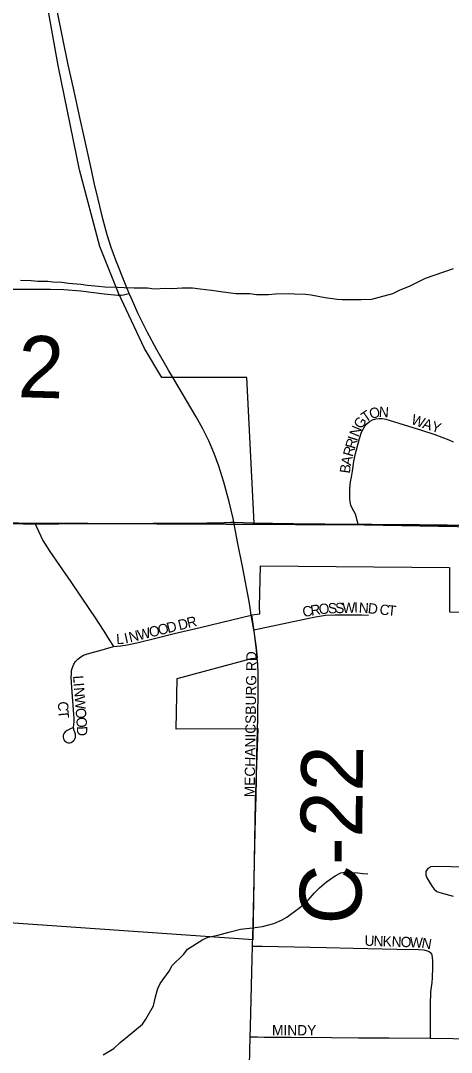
# Model space of a CAD drawing. Extents: x 1985906 to 2360102, y 891258 to 1222054.
# Drawn here: x 2116115 to 2118210, y 1028293 to 1033307 of the extents above; entities that cross this region are included whole.
import ezdxf

# ---------------------------------------------------------------- set-up
doc = ezdxf.new("R2010")
doc.units = 0
for name, color, linetype in [('GM_X_City_Street', 7, 'Continuous'), ('GM_X_City_Street_Text', 7, 'Continuous'), ('GM_X_Corporation', 7, 'Continuous'), ('GM_X_County_Road', 7, 'Continuous'), ('GM_X_County_Road_Text', 7, 'Continuous'), ('GM_X_Minor_River', 7, 'Continuous'), ('GM_X_Section', 7, 'Continuous'), ('GM_X_Township_Road', 7, 'Continuous'), ('GM_X_Township_Road_Text', 7, 'Continuous'), ('GM_X_Township_Subdivision', 7, 'Continuous'), ('GM_X_Township_Subdivision_Text', 7, 'Continuous')]:
    doc.layers.add(name, color=color, linetype=linetype)

msp = doc.modelspace()

# ---------------------------------------------------------------- linework, layer by layer
at = {"layer": 'GM_X_City_Street'}
for points in [[(2117756.4, 1030859.8), (2117752.1, 1030877.9), (2117748.7, 1030892.6), (2117743.5, 1030908.4), (2117728, 1030937.5), (2117721.5, 1030952.5), (2117717.7, 1030968.4), (2117716.2, 1030984.8), (2117715.7, 1031006.4), (2117716.4, 1031034.3), (2117720, 1031066.3), (2117723.5, 1031088.8), (2117728.7, 1031117.5), (2117735.9, 1031164.1), (2117741.3, 1031196.6), (2117762.6, 1031276.1), (2117773.6, 1031307.2), (2117780.7, 1031322.1), (2117789.2, 1031336.2), (2117799.1, 1031347.6), (2117812, 1031359.5), (2117826.5, 1031367.1), (2117842.3, 1031371.8), (2117858.6, 1031373.8), (2117874.9, 1031373.1), (2117891.1, 1031370.1), (2117954.3, 1031350.9), (2118064.4, 1031316.6), (2118129.8, 1031295), (2118163.8, 1031282.4), (2118197.7, 1031269.4), (2118218.8, 1031260.5)], [(2117249.5, 1030347), (2117280.8, 1030353.5), (2117502, 1030399.4), (2117549.5, 1030409.2), (2117597.1, 1030417.4), (2117645.5, 1030419.4), (2117774.8, 1030418.9), (2117807.1, 1030417.6)], [(2117260, 1029528.9), (2117263.8, 1029739.4), (2117267.3, 1029857.1), (2117269.1, 1029919.3), (2117270.6, 1030050.4), (2117270.1, 1030132.6), (2117268.1, 1030181.9), (2117267.1, 1030194.4)], [(2118291, 1029192.4), (2118125.8, 1029195.9), (2118109.4, 1029193.9), (2118095.2, 1029186.1), (2118086.5, 1029172.4), (2118085.3, 1029156.2), (2118090.6, 1029140.7), (2118116.6, 1029098.5), (2118126.6, 1029085.2), (2118139.2, 1029074.9), (2118154.5, 1029069.1), (2118218.4, 1029052.5)], [(2117243.2, 1028808.8), (2117246.3, 1028911.9)], [(2117232.1, 1028368.3), (2117233.2, 1028418.1), (2117241.3, 1028746.7), (2117243.2, 1028808.8)], [(2117243.2, 1028808.8), (2117273.7, 1028809), (2117290, 1028809.1), (2117601, 1028802.5), (2117732, 1028799.4), (2117945.2, 1028794.9), (2118050.4, 1028792.7), (2118076.3, 1028790.6), (2118092.1, 1028786.8), (2118101.5, 1028782.8), (2118110.1, 1028776)], [(2118107.6, 1028360.9), (2118107.6, 1028391.6), (2118107.7, 1028457.6), (2118108.6, 1028523.6), (2118110.3, 1028586.3), (2118116.7, 1028632.6), (2118117.4, 1028655.3), (2118119.4, 1028704.8), (2118119.2, 1028737.7), (2118118, 1028754.2), (2118116.9, 1028764.4), (2118114.3, 1028770.3), (2118110.1, 1028776)], [(2117224.8, 1028047.6), (2117225.7, 1028089.5), (2117232.1, 1028368.3)], [(2117232.1, 1028368.3), (2117267.1, 1028367.6), (2117300, 1028366.9), (2117431.1, 1028366.9), (2117627.6, 1028364.6), (2117758.8, 1028363.8), (2117906.5, 1028363.4), (2118107.6, 1028360.9)], [(2118107.6, 1028360.9), (2118218.4, 1028359.6), (2118268.2, 1028359.1)]]:
    msp.add_lwpolyline(points, dxfattribs=at)
at = {"layer": 'GM_X_Corporation'}
for points in [[(2119696.8, 1033488.8), (2119701.1, 1033259.7), (2119480.4, 1033155.5), (2118740.1, 1032723.3), (2118771.7, 1032171.3), (2119760.4, 1032153.8), (2119761.9, 1030820), (2117251.2, 1030865.2), (2117215.6, 1031573.5), (2116801.5, 1031573.6), (2116717, 1031714.2), (2116591.5, 1031983.5), (2116500.5, 1032208.9), (2116401.3, 1032582.4), (2116297.7, 1033089.7), (2116220.9, 1033525.3)], [(2114403.7, 1029039.1), (2117246.2, 1028840.6), (2117258.1, 1029512.9), (2117270.6, 1029865.5), (2116872.3, 1029863), (2116877.1, 1030110.3), (2117237.5, 1030207.5), (2117267.6, 1030210.2), (2117262.8, 1030259.1), (2117239, 1030418.8), (2117278.3, 1030424.2), (2117276.4, 1030458.2), (2117281.6, 1030657.3), (2118200.6, 1030649.1), (2118200.6, 1030434), (2118400.8, 1030432.2)]]:
    msp.add_lwpolyline(points, dxfattribs=at)
at = {"layer": 'GM_X_County_Road'}
for points in [[(2116644, 1031981.3), (2116625, 1032025.4), (2116577.7, 1032142.8), (2116555.8, 1032204.1), (2116536.3, 1032266.2), (2116514.6, 1032344.5), (2116491.9, 1032439.6), (2116473.5, 1032519.1), (2116459.4, 1032582.4), (2116424.5, 1032742.9), (2116403.7, 1032836.2), (2116372.1, 1032979.2), (2116346.8, 1033093.4), (2116295.4, 1033349.3), (2116252.2, 1033539.5)], [(2116858.5, 1031568.2), (2116835, 1031608), (2116778, 1031707.8), (2116731.5, 1031794.5), (2116687.4, 1031882.3), (2116653.9, 1031957.1), (2116644, 1031981.3)], [(2117152, 1030869.8), (2117148.4, 1030887.7), (2117129.3, 1030967.9), (2117103.2, 1031063.3), (2117079.2, 1031142.1), (2117057.2, 1031203.2), (2117030.2, 1031264.6), (2117001, 1031323.8), (2116969.1, 1031381.5), (2116858.5, 1031568.2)], [(2117236.8, 1030418.1), (2117231.8, 1030452.6), (2117225.9, 1030483.9), (2117195.5, 1030645.5), (2117170.7, 1030774.7), (2117152, 1030869.8)], [(2117152, 1030869.8), (2117292.2, 1030865.6)], [(2117292.2, 1030865.6), (2117594.2, 1030861), (2117756.4, 1030859.8)], [(2117756.4, 1030859.8), (2117823.7, 1030859.3), (2118053.2, 1030858.1), (2118463.2, 1030854), (2118508.1, 1030853.8)], [(2117249.5, 1030347), (2117236.8, 1030418.1)], [(2117267.1, 1030194.4), (2117262.8, 1030247.5), (2117252.7, 1030329.1), (2117249.5, 1030347)], [(2117246.3, 1028911.9), (2117250.9, 1029132.4), (2117254.8, 1029296.4), (2117259.4, 1029493.3), (2117260, 1029528.9)]]:
    msp.add_lwpolyline(points, dxfattribs=at)
at = {"layer": 'GM_X_Minor_River'}
for points in [[(2116114.8, 1032045.9), (2116167.1, 1032044.6), (2116199.2, 1032041), (2116247.4, 1032041.6), (2116271.6, 1032037.9), (2116315.8, 1032036.5), (2116348, 1032030.9), (2116408.3, 1032025.7), (2116440.5, 1032022.1), (2116494.8, 1032016.8), (2116524.9, 1032013.2), (2116587.2, 1032012), (2116619.3, 1032010.5), (2116667.6, 1032009.1), (2116731.8, 1032008), (2116764, 1032004.4), (2116822.2, 1032007.2), (2116852.3, 1032005.6), (2116900.5, 1032008.2), (2116950.7, 1032008.9), (2116988.9, 1032003.4), (2117043.2, 1031998.1), (2117099.6, 1031988.8), (2117161.9, 1031981.6), (2117230.2, 1031980.5), (2117262.4, 1031976.9), (2117320.6, 1031975.7), (2117354.7, 1031980.2), (2117419, 1031981), (2117447.1, 1031979.4), (2117501.3, 1031978.1), (2117527.5, 1031974.5), (2117569.8, 1031967), (2117595.9, 1031961.3), (2117654.3, 1031954.1), (2117678.4, 1031952.4), (2117746.7, 1031951.3), (2117770.8, 1031951.6), (2117823, 1031954.3), (2117859, 1031962.8), (2117925, 1031981.8), (2117961, 1031998.3), (2118006.9, 1032016.9), (2118060.8, 1032043.7), (2118084.7, 1032056.1), (2118220.7, 1032102)], [(2116517.1, 1028280.5), (2116568.9, 1028311.3), (2116598.7, 1028339.8), (2116642.4, 1028376.4), (2116708, 1028429.5), (2116723.7, 1028453.8), (2116761, 1028518.4), (2116770.5, 1028562.7), (2116782, 1028602.9), (2116793.8, 1028627.2), (2116837.2, 1028687.9), (2116852.9, 1028714.2), (2116908.4, 1028769.1), (2116926.2, 1028793.4), (2116952, 1028809.8), (2117001.9, 1028840.5), (2117027.8, 1028852.9), (2117073.9, 1028861.6), (2117127.9, 1028876.3), (2117183.9, 1028891.1), (2117242.1, 1028897.9), (2117292.2, 1028904.6), (2117346.2, 1028919.3), (2117384.2, 1028935.9), (2117410.1, 1028950.3), (2117465.8, 1028991.1), (2117489.7, 1029009.5), (2117513.5, 1029031.9), (2117545.1, 1029068.4), (2117568.9, 1029092.8), (2117602.7, 1029121.3), (2117644.5, 1029150), (2117672.4, 1029164.4), (2117700.4, 1029170.8), (2117726.6, 1029167.1), (2117754.7, 1029165.5), (2117778.9, 1029161.8), (2117803, 1029160.1)]]:
    msp.add_lwpolyline(points, dxfattribs=at)
at = {"layer": 'GM_X_Section'}
for points in [[(2114398.2, 1036216.2), (2119771.9, 1036177.8), (2119807.2, 1030846.8), (2114421.7, 1030873.2)], [(2119807.2, 1030846.8), (2119810.6, 1025501.6), (2114539.2, 1025530.7), (2114421.7, 1030873.2)]]:
    msp.add_lwpolyline(points, close=True, dxfattribs=at)
at = {"layer": 'GM_X_Township_Road'}
for points in [[(2116077.5, 1032002.2), (2116161.1, 1032001.6), (2116260.1, 1032001.4), (2116326, 1031999.8), (2116408, 1031993.6), (2116522.4, 1031980), (2116587.9, 1031973.5), (2116604.1, 1031973.4), (2116615.8, 1031974.6), (2116629.1, 1031977.7), (2116644, 1031981.3)], [(2115324.4, 1030865), (2115349.7, 1030864.9), (2115464.7, 1030865.9), (2115579.5, 1030866.1), (2115744.1, 1030865), (2115858.4, 1030864.2), (2116006.2, 1030862.7), (2116128.1, 1030862), (2116161.4, 1030861.9)], [(2116186.1, 1030861.9), (2116301.1, 1030862.1), (2116430.8, 1030862.8), (2116530.6, 1030863.2), (2116645.6, 1030863.9), (2116760.6, 1030865), (2116892, 1030865.4), (2117021.6, 1030867.1), (2117105.1, 1030868.1), (2117137.2, 1030869.4), (2117152, 1030869.8)], [(2116161.4, 1030861.9), (2116186.1, 1030861.9)]]:
    msp.add_lwpolyline(points, dxfattribs=at)
at = {"layer": 'GM_X_Township_Subdivision'}
for points in [[(2116186.1, 1030861.9), (2116193.2, 1030846.3), (2116223.7, 1030781.2), (2116257.6, 1030727.3), (2116305.1, 1030658.7), (2116359.7, 1030579.7), (2116450.9, 1030445.3), (2116477.8, 1030404.6), (2116496, 1030377.7), (2116520.1, 1030339.3), (2116546.6, 1030297.3), (2116567.2, 1030265.4)], [(2116567.2, 1030265.4), (2116584.5, 1030267.2), (2116603.2, 1030268.8), (2116633, 1030273), (2116680.2, 1030283.1), (2116773.5, 1030306.5), (2116861.6, 1030327.9), (2116988.6, 1030358.3), (2117236.8, 1030418.1)], [(2116371.9, 1029871), (2116354.2, 1029863.3), (2116342.5, 1029857.8), (2116337.5, 1029854.3), (2116332.7, 1029850.2), (2116328.2, 1029845.2), (2116323.9, 1029838.7), (2116322.3, 1029832.8), (2116322.2, 1029825.1), (2116324, 1029817.9), (2116326.2, 1029811.6), (2116330.9, 1029805.7), (2116336.1, 1029801.5), (2116341.6, 1029799.2), (2116348, 1029797.2), (2116354.4, 1029797.3), (2116361.3, 1029799), (2116366.8, 1029801.9), (2116373, 1029806.6), (2116376.9, 1029811.6), (2116379.8, 1029816.6), (2116381.8, 1029822.2), (2116382.6, 1029827.2), (2116382.8, 1029832.3), (2116381.8, 1029839.3), (2116378.6, 1029848.8), (2116376, 1029855.3), (2116374.3, 1029860.9), (2116373.4, 1029866.9), (2116373.2, 1029873.7), (2116375.6, 1029899.4), (2116375.7, 1029918.6), (2116374.8, 1029935), (2116364.7, 1030065.4), (2116361.6, 1030115.6), (2116362, 1030130.9), (2116363.4, 1030148), (2116367.7, 1030163.8), (2116374.6, 1030178.7), (2116383, 1030192), (2116393.9, 1030204.2), (2116407.4, 1030214.3), (2116421.7, 1030222.5), (2116430.5, 1030225.9), (2116440.7, 1030229.2), (2116469.5, 1030237.4), (2116500.7, 1030245.5), (2116567.2, 1030265.4)]]:
    msp.add_lwpolyline(points, dxfattribs=at)

# ---------------------------------------------------------------- texts
at = {"layer": 'GM_X_City_Street_Text'}
for s, rotation, p in [('T', 34.1145, (2117792.8, 1031352.7)), ('O', 15.0356, (2117818, 1031370.6)), ('N', 356.3909, (2117856.2, 1031381.6)), ('G', 58.2379, (2117773.5, 1031319.2)), ('W', 339.3475, (2118010, 1031349.2)), ('A', 341.778, (2118065.7, 1031328.3)), ('N', 67.7013, (2117757.8, 1031280.5)), ('Y', 342.4761, (2118108.1, 1031314.3)), ('R', 73.731, (2117740.5, 1031222.8)), ('I', 72.3253, (2117751.5, 1031260.5)), ('R', 74.3615, (2117729.8, 1031184.8)), ('A', 78.4457, (2117721.2, 1031142.6)), ('B', 81.6518, (2117715.6, 1031104.2)), ('C', 9.3425, (2117490.2, 1030408.2)), ('R', 9.3459, (2117529.2, 1030414.6)), ('O', 6.5936, (2117567.7, 1030420.9)), ('S', 1.9128, (2117610.3, 1030425.9)), ('S', 1.3662, (2117645.4, 1030427.1)), ('W', 1.3451, (2117680.5, 1030427.9)), ('I', 1.0055, (2117737.7, 1030429.3)), ('N', 356.7632, (2117758.7, 1030429.7)), ('D', 354.11, (2117802, 1030427.2)), ('C', 353.991, (2117858.9, 1030421.3)), ('T', 354.0135, (2117898.3, 1030417.2)), ('MECHANICSBURG RD', 89.209, (2117253.5, 1029532.3)), ('U', 358.0326, (2117786.8, 1028811.1)), ('N', 358.0393, (2117830.8, 1028809.6)), ('K', 358.0326, (2117874.8, 1028808.1)), ('N', 358.0108, (2117918.7, 1028806.6)), ('O', 358.045, (2117962.8, 1028805)), ('W', 357.1913, (2118006.5, 1028803.5)), ('N', 350.5808, (2118062.2, 1028800.9)), ('MINDY', 0, (2117337.7, 1028375.3))]:
    msp.add_text(s, height=50, rotation=rotation, dxfattribs=at).set_placement(p)
at = {"layer": 'GM_X_County_Road_Text'}
msp.add_text('C-22', height=300, rotation=89.3119, dxfattribs=at).set_placement((2117770.9, 1028912.7))
at = {"layer": 'GM_X_Township_Road_Text'}
msp.add_text('2', height=300, rotation=358.355, dxfattribs=at).set_placement((2116099.2, 1031477.6))
at = {"layer": 'GM_X_Township_Subdivision_Text'}
for s, rotation, p in [('O', 13.9064, (2116746.4, 1030308.9)), ('O', 13.9154, (2116789.2, 1030319.5)), ('D', 13.9154, (2116831.9, 1030330.1)), ('D', 13.9064, (2116887.4, 1030343.8)), ('R', 13.9156, (2116930.1, 1030354.4)), ('L', 3.4715, (2116581.7, 1030276.3)), ('I', 12.5635, (2116625.4, 1030279.6)), ('N', 13.6626, (2116647.9, 1030284.7)), ('W', 13.9272, (2116690.9, 1030295.1)), ('L', 274.3212, (2116370.3, 1030122.5)), ('I', 274.3099, (2116373, 1030087.4)), ('N', 274.3105, (2116374.6, 1030065.4)), ('W', 274.3157, (2116377.9, 1030021.5)), ('C', 270.2429, (2116297.5, 1029998.4)), ('O', 274.3099, (2116382.2, 1029964.5)), ('T', 275.4199, (2116297.9, 1029953.9)), ('O', 274.3205, (2116385.5, 1029920.6)), ('D', 272.2631, (2116388.8, 1029877.2))]:
    msp.add_text(s, height=50, rotation=rotation, dxfattribs=at).set_placement(p)

doc.saveas('drawing.dxf')
